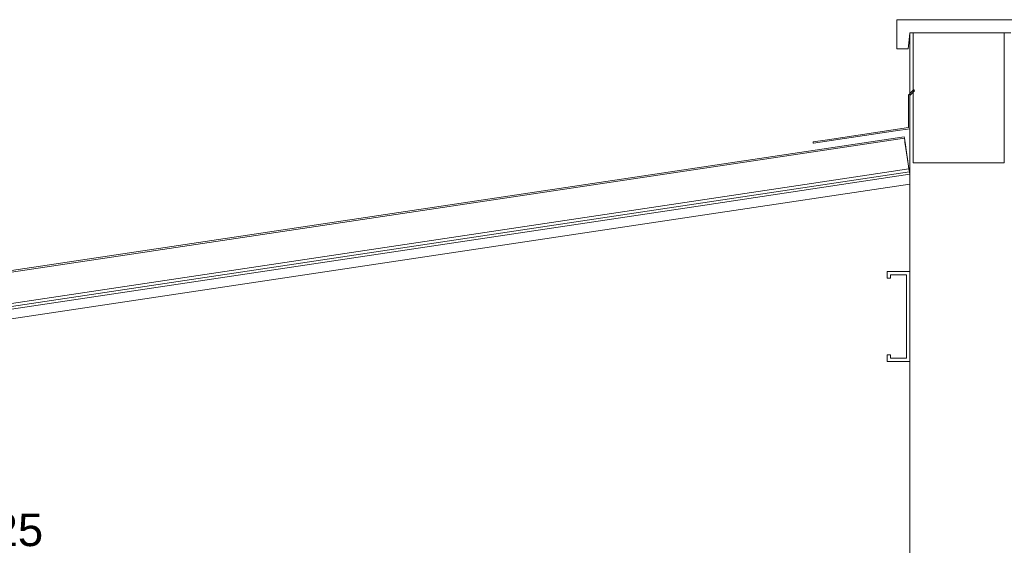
# Model space of a CAD drawing. Header units: millimetres. Extents: x -16331 to -10174, y -4135 to -3584.
# Tile 450 of 456: x -10189.61 to -10183.56, y -4003.51 to -4000.28. Entities that reach past the tile are written whole.
import ezdxf

# ---------------------------------------------------------------- set-up
doc = ezdxf.new("R2010")
doc.units = ezdxf.units.MM
doc.layers.add('AF-Textos conduto', color=7, linetype='Continuous')
for name, color, linetype, lineweight in [('DI-Elementos externos em corte', 9, 'Continuous', 18), ('DI-Elementos externos em vista', 9, 'Continuous', 5), ('IFC-IfcRoof-Contorno', 250, 'Continuous', 5)]:
    doc.layers.add(name, color=color, linetype=linetype, lineweight=lineweight)
doc.styles.add('Arial', font='arial.ttf', dxfattribs={"height": 100})

msp = doc.modelspace()

# ---------------------------------------------------------------- linework, layer by layer
at = {"layer": 'DI-Elementos externos em corte'}
for p, q in [((-10183.7834, -4000.2756), (-10184.2238, -4000.2756)), ((-10184.2238, -4000.2756), (-10184.2238, -4000.3772)), ((-10183.4438, -4000.2756), (-10183.7834, -4000.2756)), ((-10184.2238, -4000.3772), (-10184.2238, -4000.4556)), ((-10184.1483, -4000.399), (-10184.1438, -4000.3556)), ((-10184.1238, -4000.3556), (-10184.1438, -4000.3556)), ((-10184.1438, -4000.3556), (-10184.1438, -4000.6841)), ((-10184.1438, -4000.3556), (-10184.1238, -4000.3556)), ((-10184.1238, -4000.3556), (-10183.7925, -4000.3556)), ((-10184.1238, -4000.3556), (-10184.1238, -4000.4388)), ((-10183.622, -4000.3556), (-10184.1238, -4000.3556)), ((-10183.7925, -4000.3556), (-10183.5638, -4000.3556)), ((-10183.5638, -4000.3556), (-10183.7907, -4000.3556)), ((-10183.5638, -4000.3556), (-10183.622, -4000.3556)), ((-10183.5238, -4000.3556), (-10183.5638, -4000.3556)), ((-10183.5638, -4000.3556), (-10183.5238, -4000.3556)), ((-10183.5638, -4001.0724), (-10183.5638, -4000.3556)), ((-10184.1543, -4000.4556), (-10184.1483, -4000.399)), ((-10184.1238, -4000.4388), (-10184.1238, -4000.7041)), ((-10184.2238, -4000.4556), (-10184.1845, -4000.4556)), ((-10184.1845, -4000.4556), (-10184.1543, -4000.4556)), ((-10184.1438, -4000.6841), (-10184.1438, -4000.7294)), ((-10184.1472, -4000.7328), (-10184.1518, -4000.7374)), ((-10184.1518, -4000.7374), (-10184.1518, -4000.909)), ((-10184.1438, -4000.7294), (-10184.1472, -4000.7328)), ((-10184.1238, -4000.7094), (-10184.1438, -4000.7294)), ((-10184.1438, -4000.7407), (-10184.1238, -4000.7207)), ((-10184.1438, -4000.7294), (-10184.1438, -4000.7407)), ((-10184.1438, -4000.7407), (-10184.1438, -4000.946)), ((-10184.1438, -4000.7713), (-10184.1438, -4000.7407)), ((-10184.1238, -4000.7041), (-10184.1238, -4000.7094)), ((-10184.1211, -4000.7068), (-10184.1238, -4000.7094)), ((-10184.1238, -4000.7094), (-10184.1238, -4000.7207)), ((-10184.1238, -4000.7207), (-10184.1197, -4000.7166)), ((-10184.1238, -4000.7207), (-10184.1238, -4001.1556)), ((-10184.1203, -4000.7076), (-10184.1211, -4000.7068)), ((-10184.1155, -4000.7124), (-10184.1203, -4000.7076)), ((-10184.1197, -4000.7166), (-10184.1155, -4000.7124)), ((-10184.1438, -4000.946), (-10184.1438, -4000.7713)), ((-10184.1518, -4000.909), (-10184.1518, -4000.9391)), ((-10184.7371, -4001.035), (-10184.2322, -4000.9592)), ((-10184.1518, -4000.9391), (-10184.6509, -4001.014)), ((-10184.2322, -4000.9592), (-10184.1438, -4000.946)), ((-10184.1438, -4000.946), (-10184.1438, -4001.1556)), ((-10184.6509, -4001.014), (-10184.7383, -4001.0271)), ((-10184.7383, -4001.0271), (-10184.7373, -4001.0338)), ((-10184.7373, -4001.0338), (-10184.7371, -4001.035)), ((-10183.5638, -4001.1556), (-10183.5638, -4001.0724)), ((-10184.1438, -4001.1556), (-10184.1438, -4001.226)), ((-10184.1238, -4001.1556), (-10184.0655, -4001.1556)), ((-10184.0655, -4001.1556), (-10183.5638, -4001.1556)), ((-10191.2072, -4002.2707), (-10184.1468, -4001.2117)), ((-10184.1446, -4001.2261), (-10185.404, -4001.415)), ((-10184.1497, -4001.1918), (-10184.7902, -4001.2879)), ((-10184.1468, -4001.2117), (-10184.1497, -4001.1918)), ((-10184.1438, -4001.226), (-10184.1446, -4001.2261)), ((-10184.1438, -4001.2316), (-10184.1438, -4001.226)), ((-10184.1438, -4001.226), (-10184.1438, -4001.2316)), ((-10184.1438, -4001.2339), (-10184.1438, -4001.2316)), ((-10184.1438, -4001.2316), (-10184.1438, -4001.2866)), ((-10184.1438, -4001.235), (-10184.1438, -4001.2339)), ((-10184.1438, -4001.2367), (-10184.1438, -4001.235)), ((-10184.7902, -4001.2879), (-10192.6093, -4002.4608)), ((-10185.404, -4001.4757), (-10184.1438, -4001.2866)), ((-10184.1438, -4001.2866), (-10184.1438, -4001.2367)), ((-10184.1438, -4001.2866), (-10184.1438, -4001.8237)), ((-10185.404, -4001.415), (-10192.6034, -4002.4949)), ((-10192.5953, -4002.5544), (-10185.404, -4001.4757)), ((-10184.2838, -4001.8237), (-10184.2838, -4001.8297)), ((-10184.1646, -4001.8237), (-10184.2838, -4001.8237)), ((-10184.2838, -4001.8297), (-10184.2838, -4001.8637)), ((-10184.1438, -4001.8237), (-10184.1646, -4001.8237)), ((-10184.1438, -4001.906), (-10184.1438, -4001.8237)), ((-10184.1438, -4001.8237), (-10184.1438, -4002.3757)), ((-10184.2838, -4001.8637), (-10184.2667, -4001.8637)), ((-10184.2667, -4001.8637), (-10184.2638, -4001.8637)), ((-10184.2638, -4001.8467), (-10184.2638, -4001.8437)), ((-10184.2638, -4001.8437), (-10184.1787, -4001.8437)), ((-10184.2638, -4001.8637), (-10184.2638, -4001.8467)), ((-10184.1787, -4001.8437), (-10184.1638, -4001.8437)), ((-10184.1638, -4001.8437), (-10184.1638, -4001.92)), ((-10184.1638, -4001.92), (-10184.1638, -4002.3557)), ((-10184.1438, -4002.3757), (-10184.1438, -4001.906)), ((-10184.2838, -4002.3357), (-10184.2838, -4002.3417)), ((-10184.2667, -4002.3357), (-10184.2838, -4002.3357)), ((-10184.2838, -4002.3417), (-10184.2838, -4002.3757)), ((-10184.2838, -4002.3757), (-10184.1646, -4002.3757)), ((-10184.2638, -4002.3357), (-10184.2667, -4002.3357)), ((-10184.2638, -4002.3387), (-10184.2638, -4002.3357)), ((-10184.2638, -4002.3557), (-10184.2638, -4002.3387)), ((-10184.1787, -4002.3557), (-10184.2638, -4002.3557)), ((-10184.1638, -4002.3557), (-10184.1787, -4002.3557)), ((-10184.1646, -4002.3757), (-10184.1438, -4002.3757)), ((-10184.1438, -4002.3757), (-10184.1438, -4004.4606))]:
    msp.add_line(p, q, dxfattribs=at)
at = {"layer": 'DI-Elementos externos em corte', "lineweight": 5}
for p, q in [((-10183.7834, -4000.2756), (-10184.2238, -4000.2756)), ((-10184.2238, -4000.2756), (-10184.2238, -4000.3772)), ((-10183.4438, -4000.2756), (-10183.7834, -4000.2756)), ((-10184.2238, -4000.3772), (-10184.2238, -4000.4556)), ((-10184.1483, -4000.399), (-10184.1438, -4000.3556)), ((-10184.1238, -4000.3556), (-10184.1438, -4000.3556)), ((-10184.1438, -4000.3556), (-10184.1438, -4000.6841)), ((-10184.1438, -4000.3556), (-10184.1238, -4000.3556)), ((-10184.1238, -4000.3556), (-10183.7925, -4000.3556)), ((-10184.1238, -4000.3556), (-10184.1238, -4000.4388)), ((-10183.622, -4000.3556), (-10184.1238, -4000.3556)), ((-10183.7925, -4000.3556), (-10183.5638, -4000.3556)), ((-10183.5638, -4000.3556), (-10183.7907, -4000.3556)), ((-10183.5638, -4000.3556), (-10183.622, -4000.3556)), ((-10183.5238, -4000.3556), (-10183.5638, -4000.3556)), ((-10183.5638, -4000.3556), (-10183.5238, -4000.3556)), ((-10183.5638, -4001.0724), (-10183.5638, -4000.3556)), ((-10184.1543, -4000.4556), (-10184.1483, -4000.399)), ((-10184.1238, -4000.4388), (-10184.1238, -4000.7041)), ((-10184.2238, -4000.4556), (-10184.1845, -4000.4556)), ((-10184.1845, -4000.4556), (-10184.1543, -4000.4556)), ((-10184.1438, -4000.6841), (-10184.1438, -4000.7294)), ((-10184.1472, -4000.7328), (-10184.1518, -4000.7374)), ((-10184.1518, -4000.7374), (-10184.1518, -4000.909)), ((-10184.1438, -4000.7294), (-10184.1472, -4000.7328)), ((-10184.1238, -4000.7094), (-10184.1438, -4000.7294)), ((-10184.1438, -4000.7407), (-10184.1238, -4000.7207)), ((-10184.1438, -4000.7294), (-10184.1438, -4000.7407)), ((-10184.1438, -4000.7407), (-10184.1438, -4000.946)), ((-10184.1438, -4000.7713), (-10184.1438, -4000.7407)), ((-10184.1238, -4000.7041), (-10184.1238, -4000.7094)), ((-10184.1211, -4000.7068), (-10184.1238, -4000.7094)), ((-10184.1238, -4000.7094), (-10184.1238, -4000.7207)), ((-10184.1238, -4000.7207), (-10184.1197, -4000.7166)), ((-10184.1238, -4000.7207), (-10184.1238, -4001.1556)), ((-10184.1203, -4000.7076), (-10184.1211, -4000.7068)), ((-10184.1155, -4000.7124), (-10184.1203, -4000.7076)), ((-10184.1197, -4000.7166), (-10184.1155, -4000.7124)), ((-10184.1438, -4000.946), (-10184.1438, -4000.7713)), ((-10184.1518, -4000.909), (-10184.1518, -4000.9391)), ((-10184.7371, -4001.035), (-10184.2322, -4000.9592)), ((-10184.1518, -4000.9391), (-10184.6509, -4001.014)), ((-10184.2322, -4000.9592), (-10184.1438, -4000.946)), ((-10184.1438, -4000.946), (-10184.1438, -4001.1556)), ((-10184.6509, -4001.014), (-10184.7383, -4001.0271)), ((-10184.7383, -4001.0271), (-10184.7373, -4001.0338)), ((-10184.7373, -4001.0338), (-10184.7371, -4001.035)), ((-10183.5638, -4001.1556), (-10183.5638, -4001.0724)), ((-10184.1438, -4001.1556), (-10184.1438, -4001.226)), ((-10184.1238, -4001.1556), (-10184.0655, -4001.1556)), ((-10184.0655, -4001.1556), (-10183.5638, -4001.1556)), ((-10191.2072, -4002.2707), (-10184.1468, -4001.2117)), ((-10184.1446, -4001.2261), (-10185.404, -4001.415)), ((-10184.1497, -4001.1918), (-10184.7902, -4001.2879)), ((-10184.1468, -4001.2117), (-10184.1497, -4001.1918)), ((-10184.1438, -4001.226), (-10184.1446, -4001.2261)), ((-10184.1438, -4001.2316), (-10184.1438, -4001.226)), ((-10184.1438, -4001.226), (-10184.1438, -4001.2316)), ((-10184.1438, -4001.2339), (-10184.1438, -4001.2316)), ((-10184.1438, -4001.2316), (-10184.1438, -4001.2866)), ((-10184.1438, -4001.235), (-10184.1438, -4001.2339)), ((-10184.1438, -4001.2367), (-10184.1438, -4001.235)), ((-10184.7902, -4001.2879), (-10192.6093, -4002.4608)), ((-10185.404, -4001.4757), (-10184.1438, -4001.2866)), ((-10184.1438, -4001.2866), (-10184.1438, -4001.2367)), ((-10184.1438, -4001.2866), (-10184.1438, -4001.8237)), ((-10185.404, -4001.415), (-10192.6034, -4002.4949)), ((-10192.5953, -4002.5544), (-10185.404, -4001.4757)), ((-10184.2838, -4001.8237), (-10184.2838, -4001.8297)), ((-10184.1646, -4001.8237), (-10184.2838, -4001.8237)), ((-10184.2838, -4001.8297), (-10184.2838, -4001.8637)), ((-10184.1438, -4001.8237), (-10184.1646, -4001.8237)), ((-10184.1438, -4001.906), (-10184.1438, -4001.8237)), ((-10184.1438, -4001.8237), (-10184.1438, -4002.3757)), ((-10184.2838, -4001.8637), (-10184.2667, -4001.8637)), ((-10184.2667, -4001.8637), (-10184.2638, -4001.8637)), ((-10184.2638, -4001.8467), (-10184.2638, -4001.8437)), ((-10184.2638, -4001.8437), (-10184.1787, -4001.8437)), ((-10184.2638, -4001.8637), (-10184.2638, -4001.8467)), ((-10184.1787, -4001.8437), (-10184.1638, -4001.8437)), ((-10184.1638, -4001.8437), (-10184.1638, -4001.92)), ((-10184.1638, -4001.92), (-10184.1638, -4002.3557)), ((-10184.1438, -4002.3757), (-10184.1438, -4001.906)), ((-10184.2838, -4002.3357), (-10184.2838, -4002.3417)), ((-10184.2667, -4002.3357), (-10184.2838, -4002.3357)), ((-10184.2838, -4002.3417), (-10184.2838, -4002.3757)), ((-10184.2838, -4002.3757), (-10184.1646, -4002.3757)), ((-10184.2638, -4002.3357), (-10184.2667, -4002.3357)), ((-10184.2638, -4002.3387), (-10184.2638, -4002.3357)), ((-10184.2638, -4002.3557), (-10184.2638, -4002.3387)), ((-10184.1787, -4002.3557), (-10184.2638, -4002.3557)), ((-10184.1638, -4002.3557), (-10184.1787, -4002.3557)), ((-10184.1646, -4002.3757), (-10184.1438, -4002.3757)), ((-10184.1438, -4002.3757), (-10184.1438, -4004.4606))]:
    msp.add_line(p, q, dxfattribs=at)
at = {"layer": 'DI-Elementos externos em vista'}
for p, q in [((-10184.1793, -4000.9951), (-10192.6389, -4002.264)), ((-10184.1779, -4001.0039), (-10192.6375, -4002.2729)), ((-10184.1779, -4001.0039), (-10184.1793, -4000.9951)), ((-10184.1757, -4001.0185), (-10184.1779, -4001.0039)), ((-10184.1717, -4001.0453), (-10184.1757, -4001.0185)), ((-10184.1725, -4001.0398), (-10184.1755, -4001.0202)), ((-10184.1704, -4001.0543), (-10184.174, -4001.0299)), ((-10184.1604, -4001.1208), (-10184.1725, -4001.0398)), ((-10184.1604, -4001.1209), (-10184.1717, -4001.0453)), ((-10184.1589, -4001.1308), (-10184.1712, -4001.0487)), ((-10184.15, -4001.1899), (-10184.1604, -4001.1209)), ((-10184.1497, -4001.1918), (-10184.1589, -4001.1308)), ((-10184.7902, -4001.2879), (-10184.1497, -4001.1918)), ((-10184.1497, -4001.1918), (-10184.15, -4001.1899)), ((-10184.1473, -4001.2083), (-10184.1497, -4001.1918)), ((-10184.146, -4001.2169), (-10184.1468, -4001.2117)), ((-10184.146, -4001.2169), (-10184.1468, -4001.2117)), ((-10184.1446, -4001.2261), (-10184.146, -4001.2169)), ((-10192.6093, -4002.4608), (-10184.7902, -4001.2879))]:
    msp.add_line(p, q, dxfattribs=at)
at = {"layer": 'IFC-IfcRoof-Contorno', "lineweight": 5}
for p, q in [((-10184.1793, -4000.9951), (-10192.6389, -4002.264)), ((-10184.1779, -4001.0039), (-10192.6375, -4002.2729)), ((-10184.1779, -4001.0039), (-10184.1793, -4000.9951)), ((-10184.1757, -4001.0185), (-10184.1779, -4001.0039)), ((-10184.1717, -4001.0453), (-10184.1757, -4001.0185)), ((-10184.1725, -4001.0398), (-10184.1755, -4001.0202)), ((-10184.1704, -4001.0543), (-10184.174, -4001.0299)), ((-10184.1604, -4001.1208), (-10184.1725, -4001.0398)), ((-10184.1604, -4001.1209), (-10184.1717, -4001.0453)), ((-10184.1589, -4001.1308), (-10184.1712, -4001.0487)), ((-10184.15, -4001.1899), (-10184.1604, -4001.1209)), ((-10184.1497, -4001.1918), (-10184.1589, -4001.1308)), ((-10184.7902, -4001.2879), (-10184.1497, -4001.1918)), ((-10184.1497, -4001.1918), (-10184.15, -4001.1899)), ((-10184.1473, -4001.2083), (-10184.1497, -4001.1918)), ((-10184.146, -4001.2169), (-10184.1468, -4001.2117)), ((-10184.146, -4001.2169), (-10184.1468, -4001.2117)), ((-10184.1446, -4001.2261), (-10184.146, -4001.2169)), ((-10192.6093, -4002.4608), (-10184.7902, -4001.2879))]:
    msp.add_line(p, q, dxfattribs=at)

# ---------------------------------------------------------------- texts
at = {"layer": 'AF-Textos conduto', "insert": (-10189.71, -4003.5166), "char_height": 0.2, "width": 0.962805, "attachment_point": 8, "line_spacing_factor": 0.6, "style": 'Arial'}
msp.add_mtext('ø25', dxfattribs=at)

doc.saveas('drawing.dxf')
